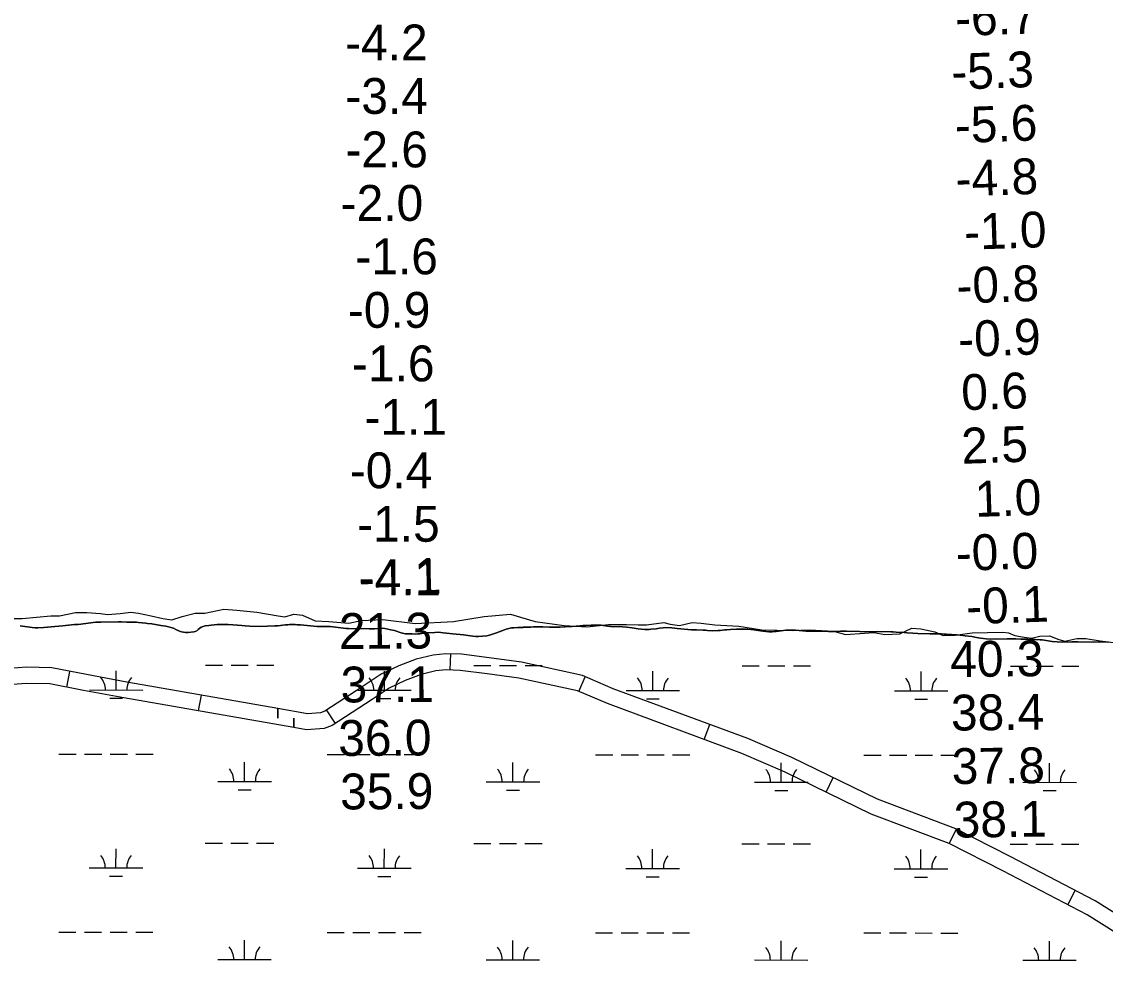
# Model space of a CAD drawing. Extents: x 3148686 to 3186545, y 916144 to 941516.
# Drawn here: x 3173098 to 3175125, y 931287 to 933042 of the extents above; entities that cross this region are included whole.
import ezdxf

# ---------------------------------------------------------------- set-up
doc = ezdxf.new("R2010")
doc.units = 0
for name, color, linetype in [('V-RIVR-EDGE', 7, 'Continuous'), ('V-RIVR-RANG', 7, 'Continuous'), ('V-ROAD-CNTR', 7, 'Continuous'), ('V-SITE-VEGE', 7, 'Continuous'), ('V-WETL-SWMP', 7, 'Continuous')]:
    doc.layers.add(name, color=color, linetype=linetype)

msp = doc.modelspace()

# ---------------------------------------------------------------- linework, layer by layer
at = {"layer": 'V-RIVR-EDGE'}
for points in [[(3173080, 931925.7), (3173098.3, 931925.6), (3173152.2, 931930.7), (3173168.4, 931930.9), (3173198.2, 931937.3), (3173219.5, 931937.2), (3173245.1, 931935.3), (3173257.9, 931933.5), (3173282, 931934.9), (3173302.1, 931937.6), (3173316.4, 931935.8), (3173339.8, 931930.8), (3173361.4, 931925.6), (3173378.5, 931923.4), (3173398, 931929.8), (3173422.4, 931935.8), (3173440.3, 931936.1), (3173475.7, 931943), (3173500.4, 931941.4), (3173537.5, 931937.7), (3173577.4, 931930.9), (3173589.9, 931929), (3173606.6, 931933.8), (3173622.8, 931932), (3173646.5, 931921.5), (3173672.1, 931920.3), (3173709.8, 931917.4), (3173732.7, 931922.2), (3173773.2, 931923.7), (3173833.8, 931916.5), (3173905.1, 931920.3), (3173962.6, 931929.9), (3174012, 931934), (3174030.6, 931928.2), (3174057.9, 931920.5), (3174112.4, 931912.8), (3174155.1, 931910.2), (3174195, 931914.7), (3174229.1, 931914.6), (3174251, 931914.3), (3174266.2, 931913.9), (3174298.8, 931918.4), (3174310.7, 931915.3), (3174328.1, 931912.5), (3174351.8, 931918.3), (3174368.9, 931917.3), (3174393.9, 931913.9), (3174439.2, 931911.4), (3174481.8, 931904.6), (3174539.1, 931903.2), (3174571.4, 931904.9), (3174616.2, 931902.4), (3174638.7, 931895.9), (3174674, 931898.3), (3174691.4, 931899.5), (3174712.4, 931896.1), (3174740.4, 931897.5), (3174762.4, 931907.8)], [(3174762.4, 931907.8), (3174779.4, 931906.3), (3174805.6, 931901), (3174821.1, 931894), (3174843.9, 931894.8), (3174875.6, 931899), (3174932.9, 931900.4), (3174943.5, 931898.8), (3174955.4, 931893.9), (3174972.5, 931890.9), (3174986.8, 931889.3), (3175002.3, 931892.9), (3175020.3, 931893.5), (3175037.6, 931886.7), (3175048.9, 931883.7), (3175071.1, 931888.2), (3175087.9, 931888.7), (3175114.7, 931884.1), (3175144.8, 931880.4)]]:
    msp.add_lwpolyline(points, dxfattribs=at)
at = {"layer": 'V-ROAD-CNTR'}
for p, q in [((3173899.4, 931829.6), (3173900.4, 931859.5)), ((3173182.3, 931797.4), (3173188, 931826.9)), ((3174140.1, 931789.4), (3174151.9, 931817)), ((3173428.6, 931753), (3173433.7, 931782.6)), ((3173684.4, 931729.8), (3173668, 931754.9)), ((3174374.2, 931699.8), (3174384.6, 931727.9)), ((3174602.2, 931601.4), (3174615.3, 931628.3)), ((3174832.4, 931505.4), (3174846.1, 931532.2)), ((3175054.4, 931390.7), (3175068.3, 931417.3))]:
    msp.add_line(p, q, dxfattribs=at)
for points in [[(3175219.5, 931326.6), (3175105.5, 931397.9), (3174946.9, 931480.7), (3174845, 931532.7), (3174698.4, 931587.8), (3174538.2, 931665.9), (3174455.8, 931701.6), (3174204.3, 931794.6), (3174146.7, 931819.2), (3174032.6, 931844.1), (3173972.3, 931852.4), (3173920.4, 931858.9), (3173890.9, 931859.9), (3173867.2, 931857.6), (3173835.7, 931849.6), (3173803.3, 931837.6), (3173770.3, 931821.7), (3173723, 931790.8), (3173723, 931790.8), (3173664.5, 931752.6), (3173656.5, 931749.5), (3173632.1, 931747.7), (3173576.5, 931757.7), (3173576.5, 931739.8), (3173576.5, 931757.6), (3173294.1, 931807), (3173218.7, 931821), (3173153.8, 931833.4), (3173106.8, 931834.7), (3173059.9, 931831)], [(3175203, 931301.5), (3175090.6, 931371.9), (3174933.2, 931454), (3174832.8, 931505.2), (3174686.5, 931560.3), (3174525.7, 931638.7), (3174444.6, 931673.7), (3174193.2, 931766.7), (3174137.5, 931790.5), (3174027.4, 931814.5), (3173968.4, 931822.7), (3173918, 931828.9), (3173891.8, 931829.8), (3173872.4, 931828), (3173844.6, 931820.9), (3173815, 931810), (3173785, 931795.6), (3173753, 931774.6), (3173753, 931774.6), (3173678.3, 931725.8), (3173663.2, 931719.9), (3173630.5, 931717.5), (3173606.5, 931721.8), (3173606.5, 931739.8), (3173606.5, 931721.9), (3173288.7, 931777.4), (3173213.1, 931791.5), (3173150.5, 931803.5), (3173107.6, 931804.6), (3173061.7, 931801.1)]]:
    msp.add_lwpolyline(points, dxfattribs=at)
at = {"layer": 'V-SITE-VEGE'}
for points in [[(3173393.1, 931902.1), (3173385.8, 931905.4), (3173381.5, 931907.7), (3173367.3, 931911.4), (3173357.9, 931913), (3173341.2, 931915.6), (3173333, 931916.4), (3173329.9, 931917), (3173316.3, 931918.2), (3173312.2, 931918.7), (3173302.8, 931919), (3173294.6, 931918.8), (3173284.4, 931919.5), (3173278.7, 931919.6), (3173246, 931919.2), (3173241.3, 931918.9), (3173236.4, 931919.1), (3173222.2, 931917.3), (3173208.3, 931915.3), (3173203.6, 931914.9), (3173196.3, 931914.4), (3173173.7, 931912.3), (3173152.5, 931910.1), (3173139, 931909.1), (3173127.7, 931908.6), (3173123, 931908.7), (3173117.5, 931909.2), (3173094.8, 931912.3)], [(3174239.3, 931908.3), (3174228.9, 931909.6), (3174221.5, 931910.3), (3174215.6, 931910.6), (3174204.2, 931910.4), (3174199.1, 931910.8), (3174193.2, 931911.8), (3174181.5, 931913.5), (3174175.6, 931913.6), (3174162.7, 931913.2), (3174152.7, 931912.7), (3174147.2, 931912.6), (3174142.1, 931911.9), (3174134.9, 931911.7), (3174127.3, 931911), (3174123.9, 931910.9), (3174104.6, 931909.9), (3174098.1, 931909.8), (3174094.8, 931909.6), (3174084.8, 931909.4), (3174072.5, 931910), (3174066, 931910.5), (3174055.2, 931910.4), (3174050.3, 931909.9), (3174046.8, 931909.9), (3174041.7, 931909.4), (3174035.5, 931909.4), (3174030.8, 931909.1), (3174025.5, 931909.2), (3174018.4, 931908.7), (3174014.1, 931908.1), (3174003.8, 931905.8), (3174000.5, 931904.8), (3173985.9, 931899.3), (3173972.4, 931894.6), (3173967.5, 931893.6), (3173951.7, 931892.4), (3173947.2, 931892.5), (3173941.7, 931893), (3173923.8, 931895.5), (3173918, 931895.8), (3173910.1, 931896.5), (3173886, 931899.3), (3173877.6, 931900), (3173870.3, 931899.9), (3173856.8, 931898.9), (3173853.5, 931898.9), (3173842.7, 931897.4), (3173838.4, 931896.9), (3173833.7, 931896.7), (3173828.1, 931897), (3173822.8, 931896.9), (3173819.1, 931897.1), (3173815.7, 931897.4), (3173812.6, 931898), (3173807.7, 931899.1), (3173794.7, 931903.2), (3173788.4, 931904.5), (3173777, 931907.3), (3173771.9, 931907.8), (3173757.4, 931906.6), (3173747.5, 931906.3), (3173708.9, 931906.9), (3173704.4, 931907.3), (3173689.5, 931909.2), (3173674.4, 931910.8), (3173667.7, 931911.1), (3173650.5, 931910.9), (3173631.5, 931912.6), (3173625.4, 931913.5), (3173619.1, 931914.2), (3173613.2, 931914.3), (3173609.1, 931914.6), (3173598.5, 931914.5), (3173595.4, 931914.1), (3173590.9, 931913.8), (3173576.6, 931912.2), (3173571.2, 931912.2), (3173557.3, 931911.4), (3173543, 931911.2), (3173524.6, 931911.3), (3173515.6, 931912), (3173509.5, 931912.7), (3173501.4, 931913.2), (3173483.6, 931914.7), (3173463.4, 931914.4), (3173452.1, 931913.7), (3173447.8, 931912.9), (3173440.9, 931912), (3173437, 931911.2), (3173433.5, 931909.5), (3173430.8, 931907.9), (3173427.9, 931905.4), (3173425.2, 931902.6), (3173422.3, 931901.6), (3173419.4, 931900.7), (3173408.8, 931899.6), (3173404.3, 931899.8), (3173400.2, 931900.3), (3173396.6, 931901), (3173393.1, 931902.1)], [(3175130.8, 931881.5), (3175117.3, 931882.1), (3175114.1, 931881.8), (3175111, 931882), (3175101.6, 931881.9), (3175073, 931882.5), (3175065, 931882.4), (3175061.9, 931882.1), (3175043.8, 931881.7), (3175034.6, 931882.1), (3175025.4, 931883), (3175006.4, 931885.7), (3175002.9, 931886), (3174993.9, 931886.5), (3174984.1, 931886.8), (3174979.9, 931887.1), (3174970.3, 931887.4), (3174966.4, 931887.3), (3174957.4, 931887.8), (3174949, 931887.9), (3174940.8, 931888.1), (3174921, 931887.3), (3174917.9, 931887.6), (3174910.6, 931887.5), (3174901.8, 931887.8), (3174891.2, 931889.1), (3174883.8, 931890.5), (3174875.1, 931892), (3174862.6, 931893.6), (3174858.3, 931894.3), (3174847.3, 931895.3), (3174827.1, 931896.8), (3174823.4, 931896.8), (3174817.9, 931897.1), (3174805.5, 931897.1), (3174800.1, 931897.4), (3174796.5, 931897.4), (3174774, 931898.1), (3174764.4, 931898.7), (3174754, 931899.2), (3174743, 931900), (3174738.7, 931899.9), (3174728, 931900.8), (3174723.6, 931900.7), (3174699.2, 931901.4), (3174695.4, 931901.1), (3174690, 931901), (3174640.4, 931902.1), (3174629.4, 931902), (3174617.5, 931901.5), (3174607.1, 931901.3), (3174581.5, 931901.9), (3174576, 931901.9), (3174565, 931902.3), (3174545, 931903.8), (3174533.9, 931904.1), (3174527.2, 931904), (3174522.9, 931903.5), (3174509, 931901.6), (3174505.9, 931901.3), (3174501.4, 931901.1), (3174495.1, 931901.2), (3174484, 931902.2), (3174479.8, 931902.7), (3174467.3, 931904.9), (3174455.5, 931906.1), (3174444.5, 931906.2), (3174438.9, 931905.7), (3174434.8, 931905.7), (3174423.2, 931905.1), (3174416.2, 931904.4), (3174413, 931904.4), (3174404, 931903.7), (3174400.3, 931903.6), (3174390.7, 931903.1), (3174380.6, 931903.4), (3174376.8, 931903.9), (3174372.1, 931904.1), (3174359.8, 931904.9), (3174350.4, 931904.9), (3174323.5, 931907.1), (3174313.7, 931908.2), (3174301, 931908.8), (3174297.7, 931908.7), (3174290.4, 931907.9), (3174284.4, 931906.8), (3174274.6, 931905.7), (3174271.1, 931905.4), (3174263, 931905.5), (3174250.9, 931906.7), (3174239.3, 931908.3)]]:
    msp.add_lwpolyline(points, dxfattribs=at)
at = {"layer": 'V-WETL-SWMP'}
for p, q in [((3173441.5, 931838.4), (3173473.5, 931838.4)), ((3173489.5, 931838.4), (3173521.5, 931838.4)), ((3173537.5, 931838.3), (3173569.5, 931838.3)), ((3173943.4, 931837.9), (3173975.4, 931837.9)), ((3173991.4, 931837.9), (3174023.4, 931837.8)), ((3174039.4, 931837.8), (3174071.4, 931837.8)), ((3174445.3, 931837.4), (3174477.3, 931837.3)), ((3174493.3, 931837.3), (3174525.3, 931837.3)), ((3174541.3, 931837.3), (3174573.3, 931837.2)), ((3174947.2, 931836.9), (3174979.2, 931836.8)), ((3174995.2, 931836.8), (3175027.2, 931836.8)), ((3175043.2, 931836.8), (3175075.2, 931836.7)), ((3173274.4, 931792.2), (3173274.4, 931828.2)), ((3173776.3, 931791.7), (3173776.3, 931827.7)), ((3174278.2, 931791.1), (3174278.2, 931827.1)), ((3174780.1, 931790.6), (3174780.1, 931826.6)), ((3173224.4, 931792.2), (3173324.4, 931792.1)), ((3173262.4, 931776.8), (3173286.4, 931776.7)), ((3173726.3, 931791.7), (3173826.3, 931791.6)), ((3173764.3, 931776.2), (3173788.3, 931776.2)), ((3174228.2, 931791.2), (3174328.2, 931791.1)), ((3174266.2, 931775.7), (3174290.2, 931775.7)), ((3174730.1, 931790.7), (3174830.1, 931790.5)), ((3174768.1, 931775.2), (3174792.1, 931775.2)), ((3173167.4, 931672.2), (3173199.4, 931672.2)), ((3173215.4, 931672.2), (3173247.4, 931672.1)), ((3173263.4, 931672.1), (3173295.4, 931672.1)), ((3173311.4, 931672.1), (3173343.4, 931672)), ((3173514.7, 931621.1), (3173514.7, 931657.1)), ((3173669.3, 931671.7), (3173701.3, 931671.7)), ((3173717.3, 931671.6), (3173749.3, 931671.6)), ((3173765.3, 931671.6), (3173797.3, 931671.6)), ((3173813.3, 931671.5), (3173845.3, 931671.5)), ((3174016.6, 931620.6), (3174016.6, 931656.6)), ((3174171.2, 931671.2), (3174203.2, 931671.1)), ((3174219.2, 931671.1), (3174251.2, 931671.1)), ((3174267.2, 931671.1), (3174299.2, 931671)), ((3174315.2, 931671), (3174347.2, 931671)), ((3174518.5, 931620.1), (3174518.5, 931656.1)), ((3174673.1, 931670.6), (3174705.1, 931670.6)), ((3174721.1, 931670.6), (3174753.1, 931670.6)), ((3174769.1, 931670.5), (3174801.1, 931670.5)), ((3174817.1, 931670.5), (3174849.1, 931670.5)), ((3175020.4, 931619.5), (3175020.4, 931655.5)), ((3173464.7, 931621.2), (3173564.7, 931621.1)), ((3173966.6, 931620.6), (3174066.6, 931620.5)), ((3174468.5, 931620.1), (3174568.5, 931620)), ((3174970.4, 931619.6), (3175070.4, 931619.5)), ((3173502.7, 931605.7), (3173526.7, 931605.7)), ((3174004.6, 931605.2), (3174028.6, 931605.1)), ((3174506.5, 931604.6), (3174530.5, 931604.6)), ((3175008.4, 931604.1), (3175032.4, 931604.1)), ((3173274, 931459.5), (3173274.1, 931495.5)), ((3173441.1, 931505.8), (3173473.1, 931505.7)), ((3173489.1, 931505.7), (3173521.1, 931505.7)), ((3173537.1, 931505.7), (3173569.1, 931505.6)), ((3173775.9, 931459), (3173776, 931495)), ((3173943.1, 931505.2), (3173975.1, 931505.2)), ((3173991.1, 931505.2), (3174023.1, 931505.2)), ((3174039.1, 931505.1), (3174071.1, 931505.1)), ((3174277.8, 931458.5), (3174277.9, 931494.5)), ((3174445, 931504.7), (3174477, 931504.7)), ((3174493, 931504.7), (3174525, 931504.6)), ((3174541, 931504.6), (3174573, 931504.6)), ((3174779.8, 931457.9), (3174779.8, 931493.9)), ((3174946.9, 931504.2), (3174978.9, 931504.1)), ((3174994.9, 931504.1), (3175026.9, 931504.1)), ((3175042.9, 931504.1), (3175074.9, 931504)), ((3173224, 931459.6), (3173324, 931459.5)), ((3173725.9, 931459), (3173825.9, 931458.9)), ((3174227.8, 931458.5), (3174327.8, 931458.4)), ((3174729.8, 931458), (3174829.8, 931457.9)), ((3173262, 931444.1), (3173286, 931444.1)), ((3173763.9, 931443.6), (3173787.9, 931443.5)), ((3174265.8, 931443), (3174289.8, 931443)), ((3174767.7, 931442.5), (3174791.7, 931442.5)), ((3173167.1, 931339.6), (3173199.1, 931339.5)), ((3173215.1, 931339.5), (3173247.1, 931339.5)), ((3173263.1, 931339.5), (3173295.1, 931339.4)), ((3173311.1, 931339.4), (3173343.1, 931339.4)), ((3173669, 931339), (3173701, 931339)), ((3173717, 931339), (3173749, 931338.9)), ((3173765, 931338.9), (3173797, 931338.9)), ((3173813, 931338.9), (3173845, 931338.8)), ((3174170.9, 931338.5), (3174202.9, 931338.5)), ((3174218.9, 931338.4), (3174250.9, 931338.4)), ((3174266.9, 931338.4), (3174298.9, 931338.4)), ((3174314.9, 931338.3), (3174346.9, 931338.3)), ((3174672.8, 931338), (3174704.8, 931337.9)), ((3174720.8, 931337.9), (3174752.8, 931337.9)), ((3174768.8, 931337.9), (3174800.8, 931337.8)), ((3174816.8, 931337.8), (3174848.8, 931337.8)), ((3173514.3, 931288.4), (3173514.4, 931324.4)), ((3174016.2, 931287.9), (3174016.3, 931323.9)), ((3174518.1, 931287.4), (3174518.2, 931323.4)), ((3175020, 931286.9), (3175020.1, 931322.9)), ((3173464.3, 931288.5), (3173564.3, 931288.4)), ((3173966.2, 931288), (3174066.2, 931287.9)), ((3174468.1, 931287.4), (3174568.1, 931287.3)), ((3174970, 931286.9), (3175070, 931286.8))]:
    msp.add_line(p, q, dxfattribs=at)
for points in [[(3173127.7, 931908.6), (3173139, 931909.1), (3173152.5, 931910.1), (3173173.7, 931912.3), (3173196.3, 931914.4), (3173203.6, 931914.9), (3173208.3, 931915.3), (3173222.2, 931917.3), (3173236.4, 931919.1), (3173241.3, 931918.9), (3173246, 931919.2), (3173278.7, 931919.6), (3173284.4, 931919.5), (3173294.6, 931918.8), (3173302.8, 931919), (3173312.2, 931918.7), (3173316.3, 931918.2), (3173329.9, 931917), (3173333, 931916.4), (3173341.2, 931915.6), (3173357.9, 931913), (3173367.3, 931911.4), (3173381.5, 931907.7), (3173385.8, 931905.4), (3173390, 931903.5), (3173393.1, 931902.1), (3173396.6, 931901), (3173400.2, 931900.3), (3173404.3, 931899.8), (3173408.8, 931899.6), (3173419.4, 931900.7), (3173422.3, 931901.6), (3173425.2, 931902.6), (3173427.9, 931905.4), (3173430.8, 931907.9), (3173433.5, 931909.5), (3173437, 931911.2), (3173440.9, 931912), (3173447.8, 931912.9), (3173452.1, 931913.7), (3173463.4, 931914.4), (3173483.6, 931914.7), (3173501.4, 931913.2), (3173509.5, 931912.7), (3173515.5, 931912), (3173524.6, 931911.3), (3173543, 931911.2), (3173557.3, 931911.4), (3173571.2, 931912.2), (3173576.6, 931912.2), (3173590.9, 931913.8), (3173595.4, 931914.1), (3173598.5, 931914.5), (3173609.1, 931914.6), (3173613.2, 931914.3), (3173619.1, 931914.2), (3173625.4, 931913.5), (3173631.5, 931912.6), (3173650.5, 931910.9), (3173667.7, 931911.1), (3173674.4, 931910.8), (3173689.5, 931909.2), (3173704.4, 931907.3), (3173708.9, 931907), (3173747.5, 931906.3), (3173757.4, 931906.6), (3173771.9, 931907.8), (3173777, 931907.3), (3173788.4, 931904.5), (3173794.7, 931903.2), (3173807.7, 931899.1), (3173812.6, 931898), (3173815.7, 931897.4), (3173819.1, 931897.1), (3173822.8, 931896.9), (3173828.1, 931897), (3173833.7, 931896.7), (3173838.4, 931896.9), (3173842.7, 931897.4), (3173853.5, 931898.9), (3173856.8, 931898.9), (3173870.3, 931899.9), (3173877.6, 931900), (3173886, 931899.3), (3173910.1, 931896.5), (3173918, 931895.8), (3173923.8, 931895.5), (3173941.7, 931893), (3173947.2, 931892.5), (3173951.7, 931892.4), (3173967.5, 931893.6), (3173972.4, 931894.6), (3173985.9, 931899.3), (3174000.5, 931904.8), (3174003.8, 931905.8), (3174014.1, 931908.1), (3174018.4, 931908.7), (3174025.5, 931909.2), (3174030.8, 931909.1), (3174035.5, 931909.3), (3174041.7, 931909.4)], [(3173094.8, 931912.3), (3173117.5, 931909.2), (3173123, 931908.7), (3173127.7, 931908.6)], [(3174041.7, 931909.4), (3174046.8, 931909.9), (3174050.3, 931909.9), (3174055.2, 931910.4), (3174066, 931910.5), (3174072.5, 931910), (3174084.8, 931909.4), (3174094.8, 931909.6), (3174098.1, 931909.8), (3174104.6, 931909.9), (3174123.9, 931910.9), (3174127.3, 931911), (3174134.9, 931911.7), (3174142.1, 931911.9), (3174147.2, 931912.6), (3174152.7, 931912.7), (3174162.7, 931913.2), (3174175.6, 931913.6), (3174181.5, 931913.5), (3174193.2, 931911.8), (3174199.1, 931910.8), (3174204.2, 931910.4), (3174215.6, 931910.6), (3174221.5, 931910.3), (3174228.9, 931909.6), (3174239.3, 931908.3), (3174250.9, 931906.7), (3174263, 931905.5), (3174271.1, 931905.4), (3174274.6, 931905.7), (3174284.4, 931906.8), (3174290.4, 931907.9), (3174297.7, 931908.7), (3174301, 931908.8), (3174313.7, 931908.2), (3174323.5, 931907.1), (3174350.4, 931904.9), (3174359.8, 931904.9), (3174372.1, 931904.1), (3174376.8, 931903.9), (3174380.6, 931903.4), (3174390.7, 931903.1), (3174400.3, 931903.6), (3174404, 931903.7), (3174413, 931904.4), (3174416.2, 931904.4), (3174423.2, 931905.1), (3174434.8, 931905.7), (3174438.9, 931905.7), (3174444.5, 931906.2), (3174455.5, 931906.1), (3174467.3, 931904.9), (3174479.8, 931902.7), (3174484, 931902.2), (3174495.1, 931901.2), (3174501.4, 931901.1), (3174505.9, 931901.3), (3174509, 931901.6), (3174522.9, 931903.5), (3174527.2, 931904), (3174533.9, 931904.1), (3174545, 931903.8), (3174565, 931902.3), (3174576, 931901.9), (3174581.5, 931901.9), (3174607.1, 931901.3), (3174617.5, 931901.5), (3174629.4, 931902), (3174640.4, 931902.1), (3174690, 931901), (3174695.4, 931901.1), (3174699.2, 931901.4), (3174723.6, 931900.7), (3174728, 931900.8), (3174738.7, 931899.9), (3174743, 931900), (3174754, 931899.2), (3174764.4, 931898.7), (3174774, 931898.1), (3174796.5, 931897.4), (3174800.1, 931897.4), (3174805.5, 931897.1), (3174817.9, 931897.1), (3174823.4, 931896.8), (3174827.1, 931896.8), (3174847.3, 931895.3), (3174858.3, 931894.3), (3174862.6, 931893.6), (3174875.1, 931892), (3174883.8, 931890.5), (3174891.2, 931889), (3174901.8, 931887.8), (3174910.6, 931887.5), (3174917.9, 931887.6), (3174921, 931887.3), (3174940.8, 931888.1), (3174949, 931887.9), (3174957.4, 931887.8), (3174966.4, 931887.3), (3174970.3, 931887.4), (3174979.9, 931887.1)], [(3174979.9, 931887.1), (3174984.1, 931886.8), (3174993.9, 931886.5), (3175002.9, 931886), (3175006.4, 931885.7), (3175025.4, 931883), (3175034.6, 931882.1), (3175043.9, 931881.7), (3175061.9, 931882.1), (3175065, 931882.4), (3175073, 931882.5), (3175101.6, 931881.9), (3175111, 931882), (3175114.1, 931881.8), (3175117.3, 931882.1), (3175130.8, 931881.5)]]:
    msp.add_lwpolyline(points, dxfattribs=at)
for centre, start, end in [((3173219.1, 931792.7), 359.1678, 40.7115), ((3173329.6, 931792.6), 139.1678, 180.7115), ((3173721, 931792.2), 359.1678, 40.7115), ((3173831.5, 931792.1), 139.1678, 180.7115), ((3174223, 931791.7), 359.1678, 40.7115), ((3174333.4, 931791.5), 139.1678, 180.7115), ((3174724.9, 931791.1), 359.1678, 40.7115), ((3174835.3, 931791), 139.1678, 180.7115), ((3173459.4, 931621.7), 359.1678, 40.7115), ((3173569.9, 931621.5), 139.1678, 180.7115), ((3173961.3, 931621.1), 359.1678, 40.7115), ((3174071.8, 931621), 139.1678, 180.7115), ((3174463.2, 931620.6), 359.1678, 40.7115), ((3174573.7, 931620.5), 139.1678, 180.7115), ((3174965.2, 931620.1), 359.1678, 40.7115), ((3175075.6, 931620), 139.1678, 180.7115), ((3173218.8, 931460), 359.1678, 40.7115), ((3173329.3, 931459.9), 139.1678, 180.7115), ((3173720.7, 931459.5), 359.1678, 40.7115), ((3173831.2, 931459.4), 139.1678, 180.7115), ((3174222.6, 931459), 359.1678, 40.7115), ((3174333.1, 931458.9), 139.1678, 180.7115), ((3174724.5, 931458.5), 359.1678, 40.7115), ((3174835, 931458.3), 139.1678, 180.7115), ((3173459.1, 931289), 359.1678, 40.7115), ((3173569.6, 931288.9), 139.1678, 180.7115), ((3173961, 931288.5), 359.1678, 40.7115), ((3174071.5, 931288.3), 139.1678, 180.7115), ((3174462.9, 931287.9), 359.1678, 40.7115), ((3174573.4, 931287.8), 139.1678, 180.7115), ((3174964.8, 931287.4), 359.1678, 40.7115), ((3175075.3, 931287.3), 139.1678, 180.7115)]:
    msp.add_arc(centre, 35.2, start, end, dxfattribs=at)

# ---------------------------------------------------------------- texts
at = {"layer": 'V-RIVR-RANG'}
for s, rotation, p in [('-6.7', 1.9136, (3174844.5, 933014.7)), ('-5.3', 1.9136, (3174837.5, 932914.5)), ('-5.6', 1.9136, (3174844.1, 932814.6)), ('-4.8', 1.9136, (3174845.5, 932714.7)), ('-1.0', 1.9136, (3174861.3, 932615.1)), ('-0.8', 1.9136, (3174847.2, 932514.6)), ('-0.9', 1.9136, (3174850.4, 932414.7)), ('0.6', 1.9136, (3174856.2, 932315.1)), ('2.5', 1.9136, (3174856.3, 932215)), ('1.0', 1.9136, (3174881.4, 932115.7)), ('-0.0', 1.9136, (3174845.8, 932014.6)), ('-4.1', 1.9136, (3173729, 931967.4)), ('-0.1', 1.9136, (3174865.4, 931915.1)), ('21.3', 0.3383, (3173691.2, 931868.8)), ('40.3', 0.6383, (3174834.8, 931816.2)), ('37.1', 0.3383, (3173694.4, 931768.8)), ('38.4', 0.6383, (3174836.2, 931716.2)), ('36.0', 0.3383, (3173690, 931668.8)), ('37.8', 0.6383, (3174837.6, 931616.2)), ('35.9', 0.3383, (3173693.5, 931568.8)), ('38.1', 0.6383, (3174841.3, 931516.2))]:
    msp.add_text(s, height=67, rotation=rotation, dxfattribs=at).set_placement(p)
for s, p in [('-4.2', (3173702.6, 932969.3)), ('-3.4', (3173703.1, 932869.3)), ('-2.6', (3173703.2, 932769.3)), ('-2.0', (3173694.3, 932669.3)), ('-1.6', (3173721.8, 932569.3)), ('-0.9', (3173707.8, 932469.3)), ('-1.6', (3173715.5, 932369.3)), ('-1.1', (3173738.8, 932269.4)), ('-0.4', (3173711.4, 932169.4)), ('-1.5', (3173725.2, 932069.4)), ('-4.1', (3173727.9, 931969.4))]:
    msp.add_text(s, height=67, dxfattribs=at).set_placement(p)

doc.saveas('drawing.dxf')
